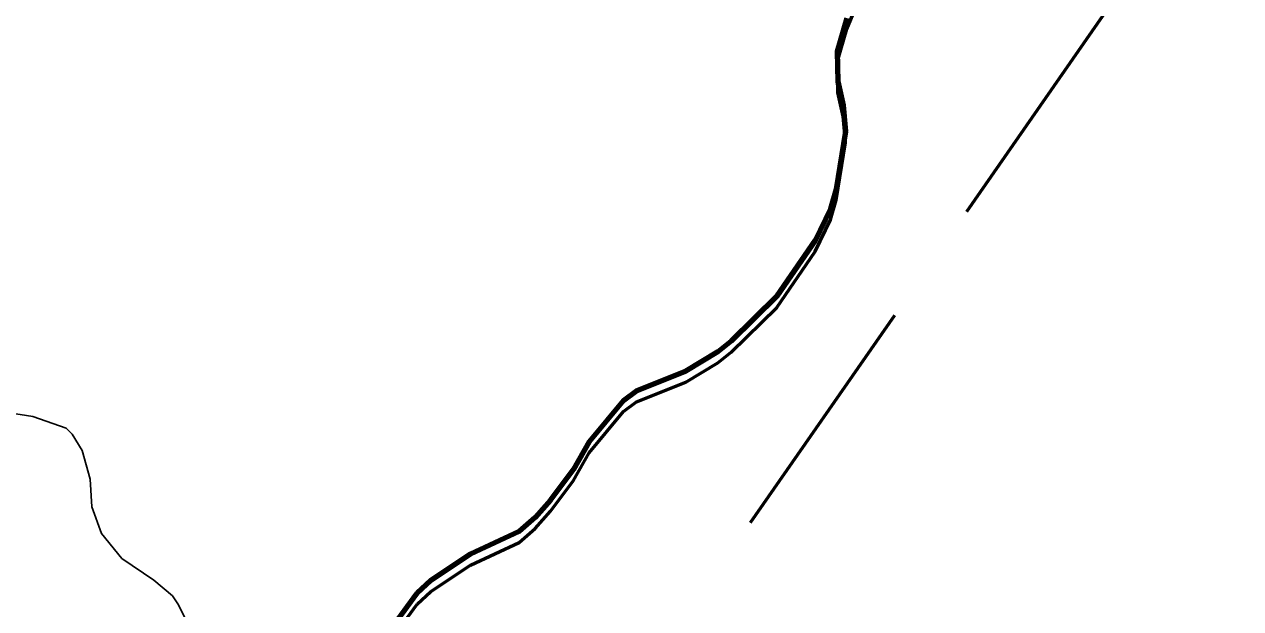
# Model space of a CAD drawing. Extents: x -1643653 to 4543381, y 1624270 to 13878484.
# Drawn here: x 736540 to 739428, y 8956289 to 8957676 of the extents above; entities that cross this region are included whole.
import ezdxf

# ---------------------------------------------------------------- set-up
doc = ezdxf.new("R2010")
doc.units = 0
doc.header["$LTSCALE"] = 200
doc.linetypes.add('MEDIUM_DASHED', pattern=[4.5, 3, -1.5])
for name, color, linetype, lineweight in [('1', 7, 'Continuous', 13), ('24', 7, 'Continuous', 25), ('27', 7, 'Continuous', 53), ('28', 7, 'Continuous', 53), ('29', 7, 'Continuous', 13), ('53', 7, 'Continuous', 106)]:
    doc.layers.add(name, color=color, linetype=linetype, lineweight=lineweight)

msp = doc.modelspace()

# ---------------------------------------------------------------- linework, layer by layer
at = {"layer": '1', "lineweight": 25}
msp.add_spline([(814781, 9009175.5), (814787.2, 9009173.4), (814796.9, 9009173.4), (814799.4, 9009172.4), (814805.1, 9009174.5), (814805.6, 9009176.5), (814811.7, 9009179.5), (814811.7, 9009179.5), (814801.5, 9009181), (814790.7, 9009181.5), (814784.1, 9009183.1), (814777.4, 9009185.1), (814778.4, 9009175.5)], degree=3, dxfattribs=at)
at = {"layer": '24', "lineweight": 53}
for points in [[(738492.3, 8957691), (738469.3, 8957611.9), (738471.1, 8957540.7), (738484.1, 8957483.4), (738489.5, 8957421.9), (738467.2, 8957284.5), (738453.4, 8957238.2), (738417.5, 8957163.1), (738326.3, 8957030.4), (738218, 8956923.9), (738186.3, 8956898.7), (738110, 8956853), (737993.5, 8956806), (737962, 8956783.2), (737881, 8956685.2), (737843.7, 8956619.2), (737789, 8956546.3), (737752.5, 8956505.2), (737714.4, 8956472.2), (737598.9, 8956418.2), (737504.9, 8956356), (737472.4, 8956325.7)], [(737472.4, 8956325.7), (737418.7, 8956252.2)]]:
    msp.add_lwpolyline(points, dxfattribs=at)
at = {"layer": '24'}
msp.add_lwpolyline([(736504.6, 8956754.1), (736560.1, 8956744.7), (736638.9, 8956717.1), (736653.7, 8956703.3), (736677, 8956664.6), (736695.8, 8956596.6), (736700.2, 8956530.8), (736723, 8956467.7), (736771.5, 8956408), (736847.3, 8956356.8), (736891.3, 8956319.1), (736906.1, 8956297.9), (736929.7, 8956249.7), (736951.9, 8956189.6), (736985.2, 8956045.4)], dxfattribs=at)
at = {"layer": '27', "linetype": 'MEDIUM_DASHED'}
msp.add_line((737749.9, 8955754.4), (741911.3, 8961737.5), dxfattribs=at)
at = {"layer": '27'}
for points in [[(738492.3, 8957691), (738469.3, 8957611.9), (738471.1, 8957540.7), (738484.1, 8957483.4), (738489.5, 8957421.9), (738467.2, 8957284.5), (738453.4, 8957238.2), (738417.5, 8957163.1), (738326.3, 8957030.4), (738218, 8956923.9), (738186.3, 8956898.7), (738110, 8956853), (737993.5, 8956806), (737962, 8956783.2), (737881, 8956685.2), (737843.7, 8956619.2), (737789, 8956546.3), (737752.5, 8956505.2), (737714.4, 8956472.2), (737598.9, 8956418.2), (737504.9, 8956356), (737472.4, 8956325.7)], [(738467.2, 8957284.5), (738489.5, 8957421.9), (738484.1, 8957483.4), (738471.1, 8957540.7), (738469.3, 8957611.9), (738492.3, 8957691)], [(738186.3, 8956898.7), (738218, 8956923.9), (738326.3, 8957030.4), (738417.5, 8957163.1), (738453.4, 8957238.2), (738467.2, 8957284.5)], [(737881, 8956685.2), (737962, 8956783.2), (737993.5, 8956806), (738110, 8956853), (738186.3, 8956898.7)], [(737714.4, 8956472.2), (737752.5, 8956505.2), (737789, 8956546.3), (737843.7, 8956619.2), (737881, 8956685.2)], [(737472.4, 8956325.7), (737504.9, 8956356), (737598.9, 8956418.2), (737714.4, 8956472.2)], [(737472.4, 8956325.7), (737418.7, 8956252.2), (737418.7, 8956252.2), (737379.9, 8956210.5), (737322.3, 8956183.6), (737205.6, 8956151.2), (737156.3, 8956144.6), (737117.3, 8956134.5), (737071.6, 8956114.1), (737009.5, 8956078.2), (736986.8, 8956050.7), (736963.6, 8956029), (736947.5, 8956013.9)], [(737379.9, 8956210.5), (737418.7, 8956252.2), (737418.7, 8956252.2), (737472.4, 8956325.7)]]:
    msp.add_lwpolyline(points, dxfattribs=at)
at = {"layer": '28'}
for points in [[(737472.4, 8956299.5), (737504.9, 8956329.9), (737598.9, 8956392.1), (737714.4, 8956446), (737752.5, 8956479), (737789, 8956520.2), (737843.7, 8956593), (737881, 8956659), (737962, 8956757), (737993.5, 8956779.8), (738110, 8956826.8), (738186.3, 8956872.6), (738218, 8956897.8), (738326.3, 8957004.2), (738417.5, 8957136.9), (738453.4, 8957212), (738467.2, 8957258.3), (738489.5, 8957395.8), (738484.1, 8957457.2), (738471.1, 8957514.6), (738469.3, 8957585.7), (738492.3, 8957664.8), (738520.8, 8957733.3)], [(737472.4, 8956325.7), (737504.9, 8956356), (737598.9, 8956418.2), (737714.4, 8956472.2), (737752.5, 8956505.2), (737789, 8956546.3), (737843.7, 8956619.2), (737881, 8956685.2), (737962, 8956783.2), (737993.5, 8956806), (738110, 8956853), (738186.3, 8956898.7), (738218, 8956923.9), (738326.3, 8957030.4), (738417.5, 8957163.1), (738453.4, 8957238.2), (738467.2, 8957284.5), (738489.5, 8957421.9), (738484.1, 8957483.4), (738471.1, 8957540.7), (738469.3, 8957611.9), (738492.3, 8957691)], [(736963.6, 8956029), (736986.8, 8956050.7), (737009.5, 8956078.2), (737071.6, 8956114.1), (737117.3, 8956134.5), (737156.3, 8956144.6), (737205.6, 8956151.2), (737322.3, 8956183.6), (737379.9, 8956210.5), (737418.7, 8956252.2), (737418.7, 8956252.2), (737472.4, 8956325.7)], [(736963.6, 8956002.8), (736986.8, 8956024.6), (737009.5, 8956052), (737071.6, 8956087.9), (737117.3, 8956108.3), (737156.3, 8956118.4), (737205.6, 8956125.1), (737322.3, 8956157.4), (737379.9, 8956184.3), (737418.7, 8956226.1), (737418.7, 8956226.1), (737472.4, 8956299.5)]]:
    msp.add_lwpolyline(points, dxfattribs=at)
at = {"layer": '29', "lineweight": 53}
for points in [[(738492.3, 8957691), (738469.3, 8957611.9), (738471.1, 8957540.7), (738484.1, 8957483.4), (738489.5, 8957421.9), (738467.2, 8957284.5), (738453.4, 8957238.2), (738417.5, 8957163.1), (738326.3, 8957030.4), (738218, 8956923.9), (738186.3, 8956898.7), (738110, 8956853), (737993.5, 8956806), (737962, 8956783.2), (737881, 8956685.2), (737843.7, 8956619.2), (737789, 8956546.3), (737752.5, 8956505.2), (737714.4, 8956472.2), (737598.9, 8956418.2), (737504.9, 8956356), (737472.4, 8956325.7)], [(737472.4, 8956325.7), (737418.7, 8956252.2), (737418.7, 8956252.2), (737379.9, 8956210.5), (737322.3, 8956183.6), (737205.6, 8956151.2), (737156.3, 8956144.6), (737117.3, 8956134.5), (737071.6, 8956114.1), (737009.5, 8956078.2), (736986.8, 8956050.7), (736963.6, 8956029), (736967.7, 8956027.6)]]:
    msp.add_lwpolyline(points, dxfattribs=at)
at = {"layer": '53'}
for points in [[(738492.3, 8957691), (738469.3, 8957611.9), (738471.1, 8957540.7), (738484.1, 8957483.4), (738489.5, 8957421.9), (738467.2, 8957284.5), (738453.4, 8957238.2), (738417.5, 8957163.1), (738326.3, 8957030.4), (738218, 8956923.9), (738186.3, 8956898.7), (738110, 8956853), (737993.5, 8956806), (737962, 8956783.2), (737881, 8956685.2), (737843.7, 8956619.2), (737789, 8956546.3), (737752.5, 8956505.2), (737714.4, 8956472.2), (737598.9, 8956418.2), (737504.9, 8956356), (737472.4, 8956325.7)], [(738492.3, 8957691), (738469.3, 8957611.9), (738471.1, 8957540.7), (738484.1, 8957483.4), (738489.5, 8957421.9), (738467.2, 8957284.5), (738453.4, 8957238.2), (738417.5, 8957163.1), (738326.3, 8957030.4), (738218, 8956923.9), (738186.3, 8956898.7), (738110, 8956853), (737993.5, 8956806), (737962, 8956783.2), (737881, 8956685.2), (737843.7, 8956619.2), (737789, 8956546.3), (737752.5, 8956505.2), (737714.4, 8956472.2), (737598.9, 8956418.2), (737504.9, 8956356), (737472.4, 8956325.7)], [(738492.3, 8957691), (738469.3, 8957611.9), (738471.1, 8957540.7), (738484.1, 8957483.4), (738489.5, 8957421.9), (738467.2, 8957284.5), (738453.4, 8957238.2), (738417.5, 8957163.1), (738326.3, 8957030.4), (738218, 8956923.9), (738186.3, 8956898.7), (738110, 8956853), (737993.5, 8956806), (737962, 8956783.2), (737881, 8956685.2), (737843.7, 8956619.2), (737789, 8956546.3), (737752.5, 8956505.2), (737714.4, 8956472.2), (737598.9, 8956418.2), (737504.9, 8956356), (737472.4, 8956325.7)], [(737472.4, 8956325.7), (737418.7, 8956252.2)], [(737472.4, 8956325.7), (737418.7, 8956252.2)], [(737472.4, 8956325.7), (737418.7, 8956252.2)]]:
    msp.add_lwpolyline(points, dxfattribs=at)

doc.saveas('drawing.dxf')
